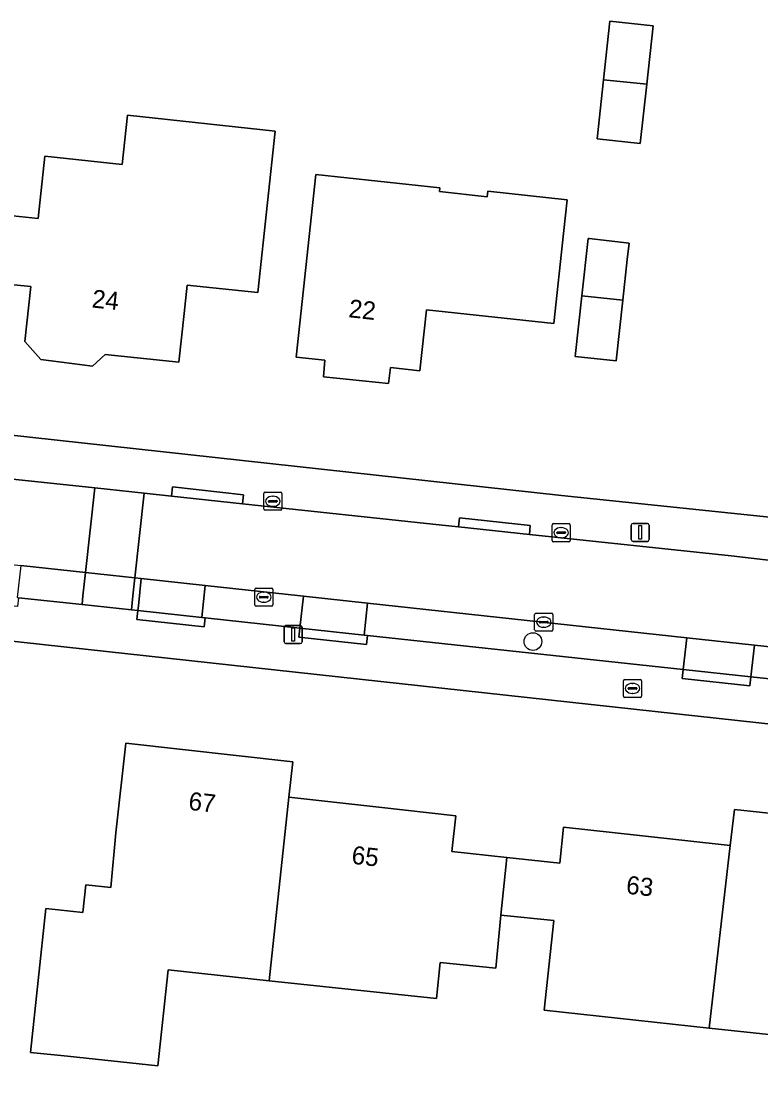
# Model space of a CAD drawing. Extents: x 160455 to 162082, y 388339 to 389736.
# Drawn here: x 161267.3 to 161308.3, y 388473.6 to 388531.8 of the extents above; entities that cross this region are included whole.
import ezdxf

# ---------------------------------------------------------------- set-up
doc = ezdxf.new("R2010")
doc.units = 0
for name, color, linetype in [('IMGEO_Boom', 7, 'Continuous'), ('IMGEO_Brandkraan', 7, 'Continuous'), ('IMGEO_Erf', 7, 'Continuous'), ('IMGEO_Kolk', 7, 'Continuous'), ('IMGEO_Lichtmast', 7, 'Continuous'), ('IMGEO_Muur', 7, 'Continuous'), ('IMGEO_Pand', 7, 'Continuous'), ('IMGEO_Pand_nummerreeks', 7, 'Continuous'), ('IMGEO_Parkeervlak_open', 7, 'Continuous'), ('IMGEO_Rijbaan_lokaal_open', 7, 'Continuous'), ('IMGEO_Voetpad_open', 7, 'Continuous')]:
    doc.layers.add(name, color=color, linetype=linetype)

msp = doc.modelspace()

# ---------------------------------------------------------------- linework, layer by layer
at = {"layer": 'IMGEO_Boom'}
msp.add_circle((161295.665, 388497.471), 0.489, dxfattribs=at)
at = {"layer": 'IMGEO_Brandkraan'}
for p, q in [((161300.679, 388494.451), (161300.679, 388495.303)), ((161300.754, 388495.377), (161301.606, 388495.377)), ((161301.167, 388495.157), (161301.192, 388495.157)), ((161301.68, 388495.303), (161301.68, 388494.451)), ((161300.938, 388494.871), (161300.938, 388494.883)), ((161301.376, 388494.834), (161300.978, 388494.834)), ((161300.981, 388494.92), (161301.379, 388494.92)), ((161301.19, 388494.597), (161301.165, 388494.597)), ((161301.422, 388494.883), (161301.422, 388494.871)), ((161301.606, 388494.377), (161300.754, 388494.377))]:
    msp.add_line(p, q, dxfattribs=at)
for points in [[(161300.679, 388494.451), (161300.679, 388495.303)], [(161300.754, 388495.377), (161301.606, 388495.377)], [(161301.68, 388495.303), (161301.68, 388494.451)], [(161301.606, 388494.377), (161300.754, 388494.377)]]:
    msp.add_lwpolyline(points, dxfattribs=at)
for centre, radius, start, end in [((161300.756, 388495.301), 0.0765, 91.55205, 178.44795), ((161300.756, 388495.301), 0.0765, 91.55205, 178.44795), ((161301.604, 388495.301), 0.0765, 1.55205, 88.44795), ((161301.604, 388495.301), 0.0765, 1.55205, 88.44795), ((161300.978, 388494.88), 0.0403, 85.87752, 175.75265), ((161300.975, 388494.87), 0.0366, 178.93798, 274.71019), ((161301.379, 388494.877), 0.043, 264.86636, 352.45326), ((161301.383, 388494.882), 0.0386, 1.73085, 96.63898), ((161300.756, 388494.453), 0.0765, 181.55205, 268.44795), ((161300.756, 388494.453), 0.0765, 181.55205, 268.44795), ((161301.604, 388494.453), 0.0765, 271.55205, 358.44795), ((161301.604, 388494.453), 0.0765, 271.55205, 358.44795)]:
    msp.add_arc(centre, radius, start, end, dxfattribs=at)
for centre, major_axis, ratio, start_param, end_param in [((161301.166, 388494.877), (-0.387, 0.002), 0.722429, 4.712389, 7.853982), ((161301.191, 388494.877), (-0.39, 0.002), 0.717154, 1.570796, 4.712389)]:
    msp.add_ellipse(centre, major_axis=major_axis, ratio=ratio, start_param=start_param, end_param=end_param, dxfattribs=at)
at = {"layer": 'IMGEO_Erf'}
for points in [[(161299.576, 388528.564), (161299.927, 388531.81), (161302.312, 388531.552), (161301.961, 388528.309), (161301.608, 388525.035), (161299.222, 388525.293)], [(161297.564, 388521.922), (161297.36, 388520.045), (161296.818, 388515.074), (161289.772, 388515.826), (161289.407, 388512.454), (161287.777, 388512.636), (161287.678, 388511.759), (161284.078, 388512.126), (161284.145, 388513.041), (161282.551, 388513.203), (161283.091, 388518.174), (161283.651, 388523.326), (161290.508, 388522.58), (161290.485, 388522.371), (161293.135, 388522.083), (161293.169, 388522.4)], [(161298.717, 388519.771), (161298.787, 388519.769), (161300.985, 388519.526), (161300.885, 388518.62), (161300.634, 388516.358), (161300.277, 388513.001), (161298.011, 388513.246), (161298.374, 388516.601)]]:
    msp.add_lwpolyline(points, close=True, dxfattribs=at)
for points in [[(161265.804, 388521.139), (161268.278, 388520.891), (161268.653, 388524.33), (161272.928, 388523.874), (161273.218, 388526.597), (161281.39, 388525.724), (161280.966, 388521.76), (161280.435, 388516.788), (161276.518, 388517.196), (161276.352, 388515.633), (161276.064, 388512.933), (161271.993, 388513.349), (161271.288, 388512.713), (161268.426, 388513.078), (161267.537, 388514.084), (161267.867, 388517.118), (161265.401, 388517.365)], [(161250.145, 388510.713), (161297.25, 388505.556), (161308.418, 388504.386), (161319.826, 388503.156)], [(161320.493, 388459.464), (161320.723, 388461.547), (161318.775, 388461.757), (161314.682, 388462.199), (161315.031, 388465.267), (161319.077, 388464.827), (161321.035, 388464.609), (161323.954, 388491.258), (161316.864, 388492.032), (161316.888, 388492.253), (161312.911, 388492.681), (161312.888, 388492.466), (161248.583, 388499.488)], [(161311.157, 388475.46), (161305.416, 388476.08), (161296.293, 388477.066), (161296.814, 388482.029), (161293.881, 388482.337), (161293.617, 388479.396), (161290.531, 388479.703), (161290.333, 388477.712), (161281.056, 388478.704), (161275.475, 388479.301), (161274.907, 388473.984), (161269.898, 388474.519), (161267.852, 388474.738), (161268.704, 388482.695), (161270.749, 388482.477), (161270.913, 388484.01), (161272.304, 388483.861), (161272.578, 388486.877), (161273.13, 388491.846), (161282.368, 388490.82), (161282.156, 388488.862), (161287.134, 388488.308), (161291.399, 388487.833), (161291.178, 388485.846), (161294.226, 388485.523), (161297.148, 388485.214), (161297.357, 388487.203), (161301.567, 388486.738), (161306.586, 388486.183), (161306.818, 388488.186), (161312.364, 388487.59)]]:
    msp.add_lwpolyline(points, dxfattribs=at)
at = {"layer": 'IMGEO_Kolk'}
for p, q in [((161280.765, 388504.808), (161280.765, 388505.66)), ((161280.84, 388505.734), (161281.692, 388505.734)), ((161281.766, 388505.66), (161281.766, 388504.808)), ((161281.024, 388505.228), (161281.024, 388505.24)), ((161281.462, 388505.191), (161281.064, 388505.191)), ((161281.067, 388505.277), (161281.465, 388505.277)), ((161281.253, 388505.514), (161281.278, 388505.514)), ((161281.508, 388505.24), (161281.508, 388505.228)), ((161281.692, 388504.734), (161280.84, 388504.734)), ((161281.276, 388504.954), (161281.251, 388504.954)), ((161296.728, 388503.069), (161296.728, 388503.921)), ((161296.803, 388503.995), (161297.655, 388503.995)), ((161297.729, 388503.921), (161297.729, 388503.069)), ((161296.987, 388503.489), (161296.987, 388503.501)), ((161297.425, 388503.452), (161297.027, 388503.452)), ((161297.03, 388503.538), (161297.428, 388503.538)), ((161297.216, 388503.775), (161297.241, 388503.775)), ((161297.471, 388503.501), (161297.471, 388503.489)), ((161297.655, 388502.995), (161296.803, 388502.995)), ((161297.239, 388503.215), (161297.214, 388503.215)), ((161280.265, 388499.503), (161280.265, 388500.355)), ((161280.34, 388500.429), (161281.192, 388500.429)), ((161281.266, 388500.355), (161281.266, 388499.503)), ((161280.524, 388499.923), (161280.524, 388499.935)), ((161280.962, 388499.886), (161280.564, 388499.886)), ((161280.567, 388499.972), (161280.965, 388499.972)), ((161280.753, 388500.209), (161280.778, 388500.209)), ((161281.008, 388499.935), (161281.008, 388499.923)), ((161281.192, 388499.429), (161280.34, 388499.429)), ((161280.776, 388499.649), (161280.751, 388499.649)), ((161295.761, 388498.119), (161295.761, 388498.971)), ((161295.836, 388499.045), (161296.688, 388499.045)), ((161296.063, 388498.588), (161296.461, 388498.588)), ((161296.249, 388498.825), (161296.274, 388498.825)), ((161296.762, 388498.971), (161296.762, 388498.119)), ((161296.688, 388498.045), (161295.836, 388498.045)), ((161296.02, 388498.539), (161296.02, 388498.551)), ((161296.458, 388498.502), (161296.06, 388498.502)), ((161296.272, 388498.265), (161296.247, 388498.265)), ((161296.504, 388498.551), (161296.504, 388498.539))]:
    msp.add_line(p, q, dxfattribs=at)
for points in [[(161280.765, 388504.808), (161280.765, 388505.66)], [(161280.84, 388505.734), (161281.692, 388505.734)], [(161281.766, 388505.66), (161281.766, 388504.808)], [(161281.692, 388504.734), (161280.84, 388504.734)], [(161296.728, 388503.069), (161296.728, 388503.921)], [(161296.803, 388503.995), (161297.655, 388503.995)], [(161297.729, 388503.921), (161297.729, 388503.069)], [(161297.655, 388502.995), (161296.803, 388502.995)], [(161280.265, 388499.503), (161280.265, 388500.355)], [(161280.34, 388500.429), (161281.192, 388500.429)], [(161281.266, 388500.355), (161281.266, 388499.503)], [(161281.192, 388499.429), (161280.34, 388499.429)], [(161295.761, 388498.119), (161295.761, 388498.971)], [(161295.836, 388499.045), (161296.688, 388499.045)], [(161296.762, 388498.971), (161296.762, 388498.119)], [(161296.688, 388498.045), (161295.836, 388498.045)]]:
    msp.add_lwpolyline(points, dxfattribs=at)
for centre, radius, start, end in [((161280.842, 388505.658), 0.0765, 91.55205, 178.44795), ((161280.842, 388505.658), 0.0765, 91.55205, 178.44795), ((161281.69, 388505.658), 0.0765, 1.55205, 88.44795), ((161281.69, 388505.658), 0.0765, 1.55205, 88.44795), ((161281.064, 388505.237), 0.0403, 85.87752, 175.75265), ((161281.061, 388505.227), 0.0366, 178.93798, 274.71019), ((161281.465, 388505.234), 0.043, 264.86636, 352.45326), ((161281.469, 388505.239), 0.0386, 1.73085, 96.63898), ((161280.842, 388504.81), 0.0765, 181.55205, 268.44795), ((161280.842, 388504.81), 0.0765, 181.55205, 268.44795), ((161281.69, 388504.81), 0.0765, 271.55205, 358.44795), ((161281.69, 388504.81), 0.0765, 271.55205, 358.44795), ((161296.805, 388503.919), 0.0765, 91.55205, 178.44795), ((161296.805, 388503.919), 0.0765, 91.55205, 178.44795), ((161297.653, 388503.919), 0.0765, 1.55205, 88.44795), ((161297.653, 388503.919), 0.0765, 1.55205, 88.44795), ((161297.027, 388503.498), 0.0403, 85.87752, 175.75265), ((161297.024, 388503.488), 0.0366, 178.93798, 274.71019), ((161297.428, 388503.495), 0.043, 264.86636, 352.45326), ((161297.432, 388503.5), 0.0386, 1.73085, 96.63898), ((161296.805, 388503.071), 0.0765, 181.55205, 268.44795), ((161296.805, 388503.071), 0.0765, 181.55205, 268.44795), ((161297.653, 388503.071), 0.0765, 271.55205, 358.44795), ((161297.653, 388503.071), 0.0765, 271.55205, 358.44795), ((161280.342, 388500.353), 0.0765, 91.55205, 178.44795), ((161280.342, 388500.353), 0.0765, 91.55205, 178.44795), ((161281.19, 388500.353), 0.0765, 1.55205, 88.44795), ((161281.19, 388500.353), 0.0765, 1.55205, 88.44795), ((161280.564, 388499.932), 0.0403, 85.87752, 175.75265), ((161280.561, 388499.922), 0.0366, 178.93798, 274.71019), ((161280.965, 388499.929), 0.043, 264.86636, 352.45326), ((161280.969, 388499.934), 0.0386, 1.73085, 96.63898), ((161280.342, 388499.505), 0.0765, 181.55205, 268.44795), ((161280.342, 388499.505), 0.0765, 181.55205, 268.44795), ((161281.19, 388499.505), 0.0765, 271.55205, 358.44795), ((161281.19, 388499.505), 0.0765, 271.55205, 358.44795), ((161295.838, 388498.969), 0.0765, 91.55205, 178.44795), ((161295.838, 388498.969), 0.0765, 91.55205, 178.44795), ((161296.06, 388498.548), 0.0403, 85.87752, 175.75265), ((161296.465, 388498.55), 0.0386, 1.73085, 96.63898), ((161296.686, 388498.969), 0.0765, 1.55205, 88.44795), ((161296.686, 388498.969), 0.0765, 1.55205, 88.44795), ((161295.838, 388498.121), 0.0765, 181.55205, 268.44795), ((161295.838, 388498.121), 0.0765, 181.55205, 268.44795), ((161296.057, 388498.538), 0.0366, 178.93798, 274.71019), ((161296.461, 388498.545), 0.043, 264.86636, 352.45326), ((161296.686, 388498.121), 0.0765, 271.55205, 358.44795), ((161296.686, 388498.121), 0.0765, 271.55205, 358.44795)]:
    msp.add_arc(centre, radius, start, end, dxfattribs=at)
for centre, major_axis, ratio, start_param, end_param in [((161281.252, 388505.234), (-0.387, 0.002), 0.722429, 4.712389, 7.853982), ((161281.277, 388505.234), (-0.39, 0.002), 0.717154, 1.570796, 4.712389), ((161297.215, 388503.495), (-0.387, 0.002), 0.722429, 4.712389, 7.853982), ((161297.24, 388503.495), (-0.39, 0.002), 0.717154, 1.570796, 4.712389), ((161280.752, 388499.929), (-0.387, 0.002), 0.722429, 4.712389, 7.853982), ((161280.777, 388499.929), (-0.39, 0.002), 0.717154, 1.570796, 4.712389), ((161296.248, 388498.545), (-0.387, 0.002), 0.722429, 4.712389, 7.853982), ((161296.273, 388498.545), (-0.39, 0.002), 0.717154, 1.570796, 4.712389)]:
    msp.add_ellipse(centre, major_axis=major_axis, ratio=ratio, start_param=start_param, end_param=end_param, dxfattribs=at)
at = {"layer": 'IMGEO_Lichtmast'}
for p, q in [((161301.109, 388503.111), (161301.109, 388503.911)), ((161301.109, 388503.911), (161301.109, 388503.111)), ((161301.209, 388504.011), (161301.999, 388504.011)), ((161301.999, 388504.011), (161301.209, 388504.011)), ((161302.099, 388503.911), (161302.099, 388503.111)), ((161302.099, 388503.111), (161302.099, 388503.911)), ((161301.999, 388503.011), (161301.209, 388503.011)), ((161301.209, 388503.011), (161301.999, 388503.011)), ((161281.894, 388497.461), (161281.894, 388498.261)), ((161281.894, 388498.261), (161281.894, 388497.461)), ((161281.994, 388498.361), (161282.784, 388498.361)), ((161282.784, 388498.361), (161281.994, 388498.361)), ((161282.884, 388498.261), (161282.884, 388497.461)), ((161282.884, 388497.461), (161282.884, 388498.261)), ((161282.784, 388497.361), (161281.994, 388497.361)), ((161281.994, 388497.361), (161282.784, 388497.361))]:
    msp.add_line(p, q, dxfattribs=at)
for points in [[(161301.529, 388503.886), (161301.679, 388503.886), (161301.679, 388503.136), (161301.529, 388503.136), (161301.529, 388503.886)], [(161282.314, 388498.236), (161282.464, 388498.236), (161282.464, 388497.486), (161282.314, 388497.486), (161282.314, 388498.236)]]:
    msp.add_lwpolyline(points, dxfattribs=at)
for centre, start, end in [((161301.209, 388503.911), 90, 180), ((161301.209, 388503.911), 90, 180), ((161301.999, 388503.911), 0, 90), ((161301.999, 388503.911), 360, 90), ((161301.209, 388503.111), 180, 270), ((161301.209, 388503.111), 180, 270), ((161301.999, 388503.111), 270, 0), ((161301.999, 388503.111), 270, 0), ((161281.994, 388498.261), 90, 180), ((161281.994, 388498.261), 90, 180), ((161282.784, 388498.261), 0, 90), ((161282.784, 388498.261), 360, 90), ((161281.994, 388497.461), 180, 270), ((161281.994, 388497.461), 180, 270), ((161282.784, 388497.461), 270, 0), ((161282.784, 388497.461), 270, 0)]:
    msp.add_arc(centre, 0.1, start, end, dxfattribs=at)
at = {"layer": 'IMGEO_Muur'}
msp.add_lwpolyline([(161297.25, 388505.556), (161308.418, 388504.386)], dxfattribs=at)
at = {"layer": 'IMGEO_Pand'}
for points in [[(161299.576, 388528.564), (161301.961, 388528.309), (161302.312, 388531.552), (161299.927, 388531.81)], [(161301.961, 388528.309), (161299.576, 388528.564), (161299.222, 388525.293), (161301.608, 388525.035)], [(161265.401, 388517.365), (161267.867, 388517.118), (161267.537, 388514.084), (161268.426, 388513.078), (161271.288, 388512.713), (161271.993, 388513.349), (161276.064, 388512.933), (161276.352, 388515.633), (161276.518, 388517.196), (161280.435, 388516.788), (161280.966, 388521.76), (161281.39, 388525.724), (161273.218, 388526.597), (161272.928, 388523.874), (161268.653, 388524.33), (161268.278, 388520.891), (161265.804, 388521.139)], [(161297.36, 388520.045), (161297.564, 388521.922), (161293.169, 388522.4), (161293.135, 388522.083), (161290.485, 388522.371), (161290.508, 388522.58), (161283.651, 388523.326), (161283.091, 388518.174), (161282.551, 388513.203), (161284.145, 388513.041), (161284.078, 388512.126), (161287.678, 388511.759), (161287.777, 388512.636), (161289.407, 388512.454), (161289.772, 388515.826), (161296.818, 388515.074)], [(161298.374, 388516.601), (161300.634, 388516.358), (161300.885, 388518.62), (161300.985, 388519.526), (161298.787, 388519.769), (161298.717, 388519.771)], [(161300.634, 388516.358), (161298.374, 388516.601), (161298.011, 388513.246), (161300.277, 388513.001)], [(161282.156, 388488.862), (161282.368, 388490.82), (161273.13, 388491.846), (161272.578, 388486.877), (161272.304, 388483.861), (161270.913, 388484.01), (161270.749, 388482.477), (161268.704, 388482.695), (161267.852, 388474.738), (161269.898, 388474.519), (161274.907, 388473.984), (161275.475, 388479.301), (161281.056, 388478.704)], [(161282.156, 388488.862), (161281.056, 388478.704), (161290.333, 388477.712), (161290.531, 388479.703), (161293.617, 388479.396), (161293.881, 388482.337), (161294.226, 388485.523), (161291.178, 388485.846), (161291.399, 388487.833), (161287.134, 388488.308)], [(161306.586, 388486.183), (161305.416, 388476.08), (161311.157, 388475.46), (161310.582, 388470.141), (161315.576, 388469.598), (161316.583, 388479.098), (161315.192, 388479.248), (161316.052, 388487.193), (161312.364, 388487.59), (161306.818, 388488.186)], [(161306.586, 388486.183), (161301.567, 388486.738), (161297.357, 388487.203), (161297.148, 388485.214), (161294.226, 388485.523), (161293.881, 388482.337), (161296.814, 388482.029), (161296.293, 388477.066), (161305.416, 388476.08)]]:
    msp.add_lwpolyline(points, close=True, dxfattribs=at)
at = {"layer": 'IMGEO_Parkeervlak_open'}
for points in [[(161270.898, 388501.29), (161267.309, 388501.679), (161267.119, 388499.903), (161267.192, 388499.895), (161270.706, 388499.519), (161270.758, 388500)], [(161273.44, 388499.227), (161273.524, 388500), (161273.632, 388500.994), (161270.898, 388501.29), (161270.758, 388500), (161270.706, 388499.519)], [(161273.988, 388500.955), (161273.632, 388500.994), (161273.524, 388500), (161273.44, 388499.227), (161273.799, 388499.189), (161273.826, 388499.44)], [(161277.52, 388500.573), (161273.988, 388500.955), (161273.826, 388499.44), (161273.799, 388499.189), (161277.332, 388498.806)], [(161282.957, 388499.983), (161282.804, 388500), (161277.52, 388500.573), (161277.332, 388498.806), (161277.52, 388498.786), (161282.769, 388498.217)], [(161286.516, 388499.598), (161282.957, 388499.983), (161282.769, 388498.217), (161286.325, 388497.832)], [(161304.176, 388497.684), (161286.516, 388499.598), (161286.325, 388497.832), (161286.512, 388497.812), (161303.984, 388495.919)], [(161307.924, 388497.278), (161304.176, 388497.684), (161303.984, 388495.919), (161307.733, 388495.517)], [(161312.935, 388496.735), (161307.924, 388497.278), (161307.733, 388495.517), (161312.745, 388494.979)]]:
    msp.add_lwpolyline(points, close=True, dxfattribs=at)
at = {"layer": 'IMGEO_Rijbaan_lokaal_open'}
msp.add_lwpolyline([(161249.25, 388503.635), (161249.287, 388503.632), (161252.921, 388503.238), (161263.645, 388502.076), (161267.309, 388501.679), (161270.898, 388501.29), (161271.406, 388505.975), (161264.571, 388506.706)], dxfattribs=at)
for points in [[(161274.141, 388505.683), (161271.406, 388505.975), (161270.898, 388501.29), (161273.632, 388500.994)], [(161295.468, 388503.402), (161291.553, 388503.821), (161290.639, 388503.918), (161279.587, 388505.1), (161275.65, 388505.521), (161274.141, 388505.683), (161273.632, 388500.994), (161273.988, 388500.955), (161277.52, 388500.573), (161282.804, 388500), (161282.957, 388499.983), (161286.516, 388499.598), (161304.176, 388497.684), (161307.924, 388497.278), (161312.935, 388496.735), (161316.699, 388496.327), (161317.714, 388496.217), (161319.391, 388496.044), (161319.564, 388496.026), (161320.021, 388500), (161320.096, 388500.652), (161306.645, 388502.206)]]:
    msp.add_lwpolyline(points, close=True, dxfattribs=at)
at = {"layer": 'IMGEO_Voetpad_open'}
for points in [[(161319.826, 388503.156), (161308.418, 388504.386), (161297.25, 388505.556), (161250.145, 388510.713)], [(161257.45, 388507.468), (161260.668, 388507.124), (161260.721, 388507.621), (161264.624, 388507.203), (161264.571, 388506.706), (161271.406, 388505.975), (161274.141, 388505.683), (161275.65, 388505.521), (161275.709, 388506.041), (161279.643, 388505.596), (161279.587, 388505.1), (161290.639, 388503.918), (161291.553, 388503.821), (161291.606, 388504.319), (161295.521, 388503.899), (161295.468, 388503.402), (161306.645, 388502.206), (161320.096, 388500.652)], [(161312.745, 388494.979), (161307.733, 388495.517), (161307.68, 388495.022), (161303.931, 388495.422), (161303.984, 388495.919), (161286.512, 388497.812), (161286.458, 388497.311), (161282.715, 388497.721), (161282.769, 388498.217), (161277.52, 388498.786), (161277.467, 388498.293), (161273.746, 388498.692), (161273.799, 388499.189), (161273.44, 388499.227), (161270.706, 388499.519), (161267.192, 388499.895), (161267.141, 388499.406), (161263.403, 388499.797), (161263.424, 388500), (161263.455, 388500.294), (161252.84, 388501.445), (161252.789, 388500.958), (161249.039, 388501.355), (161249.091, 388501.852)], [(161248.583, 388499.488), (161312.888, 388492.466), (161312.911, 388492.681), (161316.888, 388492.253), (161316.864, 388492.032), (161323.954, 388491.258), (161324.401, 388491.184), (161324.784, 388494.486)]]:
    msp.add_lwpolyline(points, dxfattribs=at)
for points in [[(161275.709, 388506.041), (161275.65, 388505.521), (161279.587, 388505.1), (161279.643, 388505.596)], [(161291.606, 388504.319), (161291.553, 388503.821), (161295.468, 388503.402), (161295.521, 388503.899)], [(161277.52, 388498.786), (161277.332, 388498.806), (161273.799, 388499.189), (161273.746, 388498.692), (161277.467, 388498.293)], [(161286.512, 388497.812), (161286.325, 388497.832), (161282.769, 388498.217), (161282.715, 388497.721), (161286.458, 388497.311)], [(161303.984, 388495.919), (161303.931, 388495.422), (161307.68, 388495.022), (161307.733, 388495.517)]]:
    msp.add_lwpolyline(points, close=True, dxfattribs=at)

# ---------------------------------------------------------------- texts
at = {"layer": 'IMGEO_Pand_nummerreeks'}
for s, rotation, p in [('24', 354.16541, (161271.219, 388515.961)), ('22', 353.76531, (161285.429, 388515.423)), ('67', 353.66309, (161276.566, 388488.164)), ('65', 353.64756, (161285.594, 388485.179)), ('63', 353.6932, (161300.79, 388483.524))]:
    msp.add_text(s, height=1, rotation=rotation, dxfattribs=at).set_placement(p)

doc.saveas('drawing.dxf')
